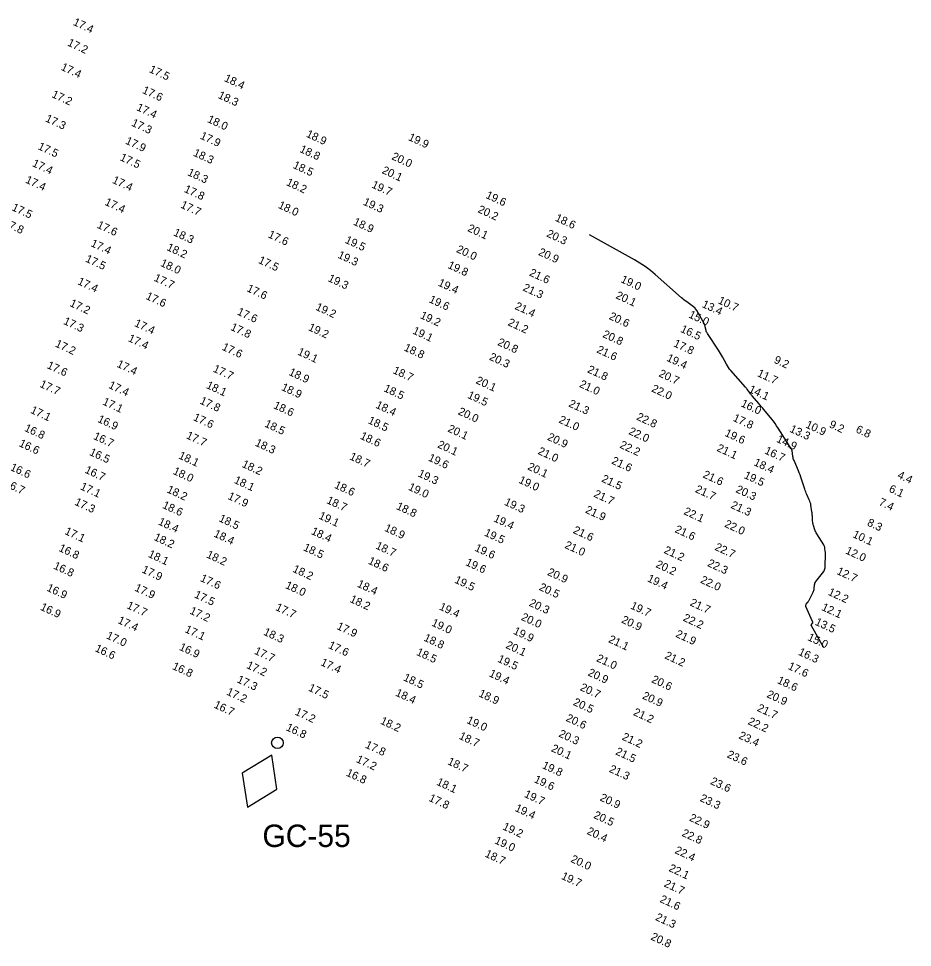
# Model space of a CAD drawing. Extents: x 988130 to 1132882, y 654656 to 841453.
# Drawn here: x 1064146 to 1064704, y 740477 to 741057 of the extents above; entities that cross this region are included whole.
import ezdxf

# ---------------------------------------------------------------- set-up
doc = ezdxf.new("R2010")
doc.units = 0
for name, color, linetype in [('Default', 7, 'Continuous'), ('V-CHAN-NAID', 7, 'Continuous'), ('V-TOPO-MAJR', 7, 'Continuous'), ('V-TOPO-SOUN', 7, 'Continuous')]:
    doc.layers.add(name, color=color, linetype=linetype)

# ---------------------------------------------------------------- blocks, each defined once
blk = doc.blocks.new('POINT_DISPLAY')
at = {"layer": 'Default'}
blk.add_line((0, 0), (0, 0), dxfattribs=at)

msp = doc.modelspace()

# ---------------------------------------------------------------- linework, layer by layer
at = {"layer": 'V-CHAN-NAID'}
msp.add_lwpolyline([(1064304.35, 740596.89), (1064285.87, 740585.64), (1064289.14, 740564.26), (1064307.62, 740575.5)], close=True, dxfattribs=at)
msp.add_circle((1064307.9, 740604.5), 3.6, dxfattribs=at)
at = {"layer": 'V-TOPO-MAJR'}
msp.add_lwpolyline([(1064649.13, 740663.94), (1064641.41, 740677.73), (1064641.32, 740677.95), (1064641.3, 740678.16), (1064641.35, 740678.37), (1064641.46, 740678.57), (1064642.05, 740679.38), (1064642.17, 740679.59), (1064642.22, 740679.8), (1064642.22, 740680.02), (1064642.15, 740680.25), (1064637.95, 740689.83), (1064637.84, 740690.19), (1064637.84, 740690.54), (1064637.94, 740690.87), (1064638.14, 740691.18), (1064639.15, 740692.42), (1064639.4, 740692.73), (1064639.62, 740693.06), (1064639.83, 740693.4), (1064640.02, 740693.75), (1064642.55, 740698.7), (1064642.79, 740699.23), (1064642.97, 740699.77), (1064643.1, 740700.33), (1064643.17, 740700.91), (1064643.36, 740703.24), (1064643.45, 740703.81), (1064643.61, 740704.34), (1064643.86, 740704.84), (1064644.19, 740705.31), (1064648.4, 740710.51), (1064649.12, 740711.57), (1064649.64, 740712.69), (1064649.96, 740713.89), (1064650.07, 740715.17), (1064650.14, 740722.06), (1064650.13, 740722.58), (1064650.12, 740723.11), (1064650.09, 740723.63), (1064650.04, 740724.15), (1064649.82, 740726.24), (1064649.74, 740726.75), (1064649.6, 740727.25), (1064649.41, 740727.72), (1064649.15, 740728.17), (1064644.78, 740735.06), (1064644.41, 740735.68), (1064644.08, 740736.32), (1064643.8, 740736.98), (1064643.56, 740737.66), (1064642.67, 740740.41), (1064642.47, 740741.1), (1064642.32, 740741.8), (1064642.22, 740742.5), (1064642.15, 740743.22), (1064642, 740746.09), (1064641.95, 740746.81), (1064641.89, 740747.53), (1064641.81, 740748.24), (1064641.71, 740748.96), (1064641.1, 740753.03), (1064640.94, 740753.91), (1064640.71, 740754.76), (1064640.42, 740755.6), (1064640.07, 740756.42), (1064638.55, 740759.67), (1064638.18, 740760.48), (1064637.84, 740761.31), (1064637.53, 740762.15), (1064637.23, 740762.99), (1064635.18, 740769.28), (1064634.73, 740770.6), (1064634.26, 740771.91), (1064633.76, 740773.21), (1064633.23, 740774.5), (1064630.51, 740780.98), (1064630.28, 740781.6), (1064630.08, 740782.22), (1064629.93, 740782.86), (1064629.82, 740783.51), (1064629.32, 740787.2), (1064629.3, 740787.32), (1064629.26, 740787.44), (1064629.22, 740787.55), (1064629.16, 740787.66), (1064628.89, 740788.09), (1064628.83, 740788.2), (1064628.76, 740788.3), (1064628.69, 740788.41), (1064628.62, 740788.51), (1064627.95, 740789.48), (1064627.82, 740789.67), (1064627.69, 740789.87), (1064627.56, 740790.07), (1064627.43, 740790.27), (1064620.6, 740801.25), (1064619.67, 740802.69), (1064618.69, 740804.09), (1064617.67, 740805.47), (1064616.6, 740806.81), (1064611.63, 740812.84), (1064610.84, 740813.79), (1064610.05, 740814.74), (1064609.26, 740815.68), (1064608.46, 740816.63), (1064604.4, 740821.41), (1064604.04, 740821.85), (1064603.68, 740822.29), (1064603.33, 740822.73), (1064602.99, 740823.19), (1064601.63, 740825.01), (1064601.29, 740825.46), (1064600.93, 740825.9), (1064600.57, 740826.34), (1064600.2, 740826.77), (1064591.09, 740837.11), (1064590.29, 740838.08), (1064589.55, 740839.09), (1064588.88, 740840.14), (1064588.26, 740841.23), (1064585.93, 740845.7), (1064585.33, 740846.81), (1064584.71, 740847.9), (1064584.05, 740848.97), (1064583.36, 740850.02), (1064576.48, 740860.26), (1064576.19, 740860.73), (1064575.95, 740861.23), (1064575.75, 740861.75), (1064575.61, 740862.28), (1064575.11, 740864.47), (1064574.97, 740865.02), (1064574.78, 740865.54), (1064574.57, 740866.05), (1064574.31, 740866.55), (1064569.73, 740874.71), (1064569.18, 740875.58), (1064568.53, 740876.37), (1064567.79, 740877.09), (1064566.97, 740877.72), (1064563.49, 740880.07), (1064562.64, 740880.68), (1064561.8, 740881.31), (1064560.98, 740881.97), (1064560.19, 740882.65), (1064543.84, 740897.19), (1064540.79, 740899.76), (1064537.61, 740902.15), (1064534.31, 740904.36), (1064530.89, 740906.4), (1064502.83, 740922.09)], dxfattribs=at)

# ---------------------------------------------------------------- block references
at = {"layer": 'V-CHAN-NAID', "xscale": 0.32808398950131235, "yscale": 0.32808398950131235}
msp.add_blockref('POINT_DISPLAY', (1064307.9, 740604.5), dxfattribs=at)

# ---------------------------------------------------------------- texts
at = {"layer": 'V-CHAN-NAID'}
msp.add_text('GC-55', height=14, dxfattribs=at).set_placement((1064298.54, 740539.43))
at = {"layer": 'V-TOPO-SOUN'}
for s, p in [('17.4 ', (1064179.86, 741053.34)), ('17.2 ', (1064176.35, 741040.47)), ('17.4 ', (1064172.26, 741025.27)), ('17.5 ', (1064227.38, 741023.82)), ('18.4 ', (1064274.28, 741018.24)), ('17.2 ', (1064166.54, 741008.2)), ('17.6 ', (1064223.09, 741010.79)), ('18.3 ', (1064270.41, 741007.66)), ('17.4 ', (1064219.47, 741000.06)), ('17.3 ', (1064162.55, 740993.04)), ('17.3 ', (1064216.33, 740990.36)), ('18.0 ', (1064263.72, 740992.63)), ('18.9 ', (1064325.42, 740983.43)), ('17.9 ', (1064212.57, 740979.12)), ('17.9 ', (1064259.21, 740982.27)), ('19.9 ', (1064389.23, 740981.37)), ('17.5 ', (1064157.91, 740975.68)), ('18.3 ', (1064254.91, 740971.61)), ('18.8 ', (1064321.38, 740973.95)), ('17.5 ', (1064209.11, 740968.81)), ('20.0 ', (1064378.82, 740969.38)), ('17.4 ', (1064154.38, 740965.1)), ('18.3 ', (1064251.34, 740959.42)), ('18.5 ', (1064317.19, 740963.95)), ('20.1 ', (1064372.79, 740960.74)), ('17.4 ', (1064150.1, 740954.79)), ('17.4 ', (1064204.33, 740954.64)), ('17.8 ', (1064249.19, 740948.97)), ('18.2 ', (1064313.01, 740953.23)), ('19.7 ', (1064366.31, 740951.71)), ('19.6 ', (1064437.59, 740945.18)), ('17.5 ', (1064141.6, 740937.53)), ('17.4 ', (1064199.68, 740940.9)), ('17.7 ', (1064247, 740939.15)), ('18.0 ', (1064307.95, 740938.96)), ('19.3 ', (1064361, 740941)), ('20.2 ', (1064432.64, 740936.27)), ('18.6 ', (1064480.93, 740930.96)), ('17.8 ', (1064136.29, 740927.88)), ('17.6 ', (1064194.82, 740926.58)), ('18.9 ', (1064354.87, 740928.52)), ('20.1 ', (1064426.24, 740924.48)), ('18.3 ', (1064242.55, 740921.82)), ('17.6 ', (1064301.65, 740920.58)), ('20.3 ', (1064475.58, 740921.1)), ('17.4 ', (1064190.91, 740915.09)), ('19.5 ', (1064349.72, 740917.17)), ('18.2 ', (1064238.37, 740912.61)), ('19.3 ', (1064345.16, 740907.81)), ('20.0 ', (1064419.25, 740911.38)), ('20.9 ', (1064470.45, 740909.59)), ('17.5 ', (1064187.56, 740905.42)), ('18.0 ', (1064234.38, 740902.75)), ('17.5 ', (1064295.58, 740904.57)), ('19.8 ', (1064413.85, 740901.46)), ('21.6 ', (1064464.8, 740896.7)), ('17.4 ', (1064182.67, 740891.3)), ('17.7 ', (1064230.36, 740893.48)), ('19.3 ', (1064339.08, 740893.23)), ('19.4 ', (1064407.8, 740890.42)), ('19.0 ', (1064521.9, 740892.56)), ('17.6 ', (1064288.36, 740886.91)), ('21.3 ', (1064460.74, 740887.39)), ('17.6 ', (1064225.27, 740882.09)), ('19.6 ', (1064402.13, 740880.03)), ('20.1 ', (1064518.79, 740882.55)), ('10.7 ', (1064582.67, 740879.33)), ('17.2 ', (1064177.79, 740877.66)), ('17.6 ', (1064282.3, 740872.34)), ('19.2 ', (1064331.33, 740875.31)), ('21.4 ', (1064455.76, 740875.81)), ('13.4 ', (1064572.63, 740877.03)), ('19.2 ', (1064396.63, 740870.09)), ('20.6 ', (1064514.57, 740869.52)), ('15.0 ', (1064564.29, 740870.5)), ('17.3 ', (1064173.82, 740866.47)), ('17.4 ', (1064218.16, 740865.15)), ('17.8 ', (1064278.21, 740862.76)), ('19.2 ', (1064326.75, 740862.59)), ('21.2 ', (1064451.37, 740865.64)), ('16.5 ', (1064559.22, 740861.51)), ('17.4 ', (1064214.23, 740855.73)), ('19.1 ', (1064391.88, 740860.47)), ('20.8 ', (1064510.58, 740858.26)), ('17.2 ', (1064168.69, 740852.33)), ('17.6 ', (1064272.86, 740850.32)), ('18.8 ', (1064386.51, 740849.89)), ('20.8 ', (1064445, 740853.27)), ('17.8 ', (1064554.86, 740852.49)), ('19.1 ', (1064320.04, 740847.31)), ('20.3 ', (1064439.79, 740844.12)), ('21.6 ', (1064506.89, 740848.66)), ('19.4 ', (1064550.55, 740843.42)), ('17.6 ', (1064163.57, 740838.88)), ('17.4 ', (1064207.17, 740839.68)), ('9.2', (1064617.57, 740842.22)), ('17.7 ', (1064267.26, 740836.68)), ('18.9 ', (1064314.57, 740834.6)), ('18.7 ', (1064379.59, 740835.71)), ('21.8 ', (1064501.08, 740836.23)), ('20.7 ', (1064545.64, 740833.69)), ('11.7 ', (1064607.14, 740833.84)), ('17.7 ', (1064159.04, 740827.15)), ('17.4 ', (1064202.03, 740826.47)), ('18.1 ', (1064263.03, 740826.41)), ('20.1 ', (1064431.39, 740829.38)), ('21.0 ', (1064496.06, 740827.11)), ('18.9 ', (1064309.93, 740825.16)), ('18.5 ', (1064373.89, 740824.38)), ('19.5 ', (1064426.18, 740820.23)), ('22.0 ', (1064541.1, 740824.28)), ('14.1 ', (1064601.8, 740823.89)), ('17.1 ', (1064198.27, 740816.13)), ('17.8 ', (1064259.04, 740816.7)), ('21.3 ', (1064489.37, 740814.9)), ('16.0 ', (1064596.92, 740814.99)), ('17.1 ', (1064153.27, 740810.89)), ('18.6 ', (1064305.01, 740813.82)), ('18.4 ', (1064368.86, 740814.06)), ('20.0 ', (1064420.31, 740809.99)), ('16.9 ', (1064195.17, 740805.24)), ('17.6 ', (1064254.9, 740806.35)), ('18.5 ', (1064364.06, 740804.41)), ('21.0 ', (1064483.22, 740804.85)), ('22.8 ', (1064531.75, 740806.66)), ('17.8 ', (1064591.94, 740805.93)), ('16.8 ', (1064149.46, 740799.63)), ('18.5 ', (1064299.46, 740802.31)), ('20.1 ', (1064413.84, 740799.24)), ('22.0 ', (1064526.88, 740797.61)), ('13.3 ', (1064627.41, 740799.06)), ('10.9 ', (1064637.33, 740801.77)), ('9.2', (1064652.06, 740801.93)), ('6.8', (1064668.67, 740798.8)), ('16.7 ', (1064192.55, 740794.57)), ('17.7 ', (1064250.51, 740795.02)), ('18.6 ', (1064359.17, 740794.71)), ('20.9 ', (1064476.08, 740794.06)), ('19.6 ', (1064586.86, 740796.54)), ('14.9 ', (1064619.13, 740792.78)), ('16.6 ', (1064146.08, 740790.09)), ('18.3 ', (1064293.54, 740790.4)), ('20.1 ', (1064407.43, 740789.31)), ('21.0 ', (1064470.15, 740785.22)), ('22.2 ', (1064521.25, 740789.12)), ('21.1 ', (1064581.91, 740787.12)), ('16.7 ', (1064611.73, 740785.52)), ('16.5 ', (1064190.08, 740784.56)), ('18.1 ', (1064245.75, 740782.44)), ('18.7 ', (1064352.53, 740781.86)), ('19.6 ', (1064401.67, 740781.08)), ('21.6 ', (1064516.15, 740779.21)), ('16.6 ', (1064140.61, 740775.12)), ('18.2 ', (1064285.33, 740777.12)), ('20.1 ', (1064463.7, 740775.53)), ('18.4 ', (1064604.97, 740778.14)), ('16.7 ', (1064187.21, 740773.51)), ('18.0 ', (1064242.26, 740772.73)), ('19.3 ', (1064395.24, 740771.21)), ('21.5 ', (1064509.93, 740767.94)), ('21.6 ', (1064573.2, 740770.57)), ('19.5 ', (1064598.87, 740770.15)), ('4.4', (1064694.69, 740770.23)), ('16.7 ', (1064136.91, 740765.14)), ('17.1 ', (1064184.37, 740763.12)), ('18.1 ', (1064280.39, 740767.13)), ('18.6 ', (1064343.02, 740764.03)), ('19.0 ', (1064389.21, 740762.81)), ('19.0 ', (1064458.19, 740767.18)), ('18.2 ', (1064238.43, 740761.22)), ('17.9 ', (1064276.49, 740757.08)), ('21.7 ', (1064505.03, 740758.47)), ('21.7 ', (1064568.42, 740761.4)), ('20.3 ', (1064593.74, 740761.32)), ('6.1', (1064689.38, 740761.63)), ('17.3 ', (1064180.85, 740753.46)), ('18.6 ', (1064235.64, 740751.5)), ('18.7 ', (1064338.15, 740754.49)), ('18.8 ', (1064381.7, 740750.78)), ('19.3 ', (1064449.21, 740753.43)), ('21.3 ', (1064590.63, 740751.51)), ('7.4', (1064683.06, 740753.32)), ('19.1 ', (1064333.28, 740744.85)), ('21.9 ', (1064499.76, 740748.52)), ('22.1 ', (1064561.22, 740747.58)), ('18.4 ', (1064233.02, 740741.14)), ('18.5 ', (1064270.89, 740743.15)), ('19.4 ', (1064442.49, 740743.11)), ('22.0 ', (1064586.67, 740739.72)), ('8.3', (1064675.79, 740740.53)), ('17.1 ', (1064174.66, 740735.17)), ('18.4 ', (1064267.73, 740733.6)), ('18.4 ', (1064328.58, 740735.18)), ('18.9 ', (1064374.33, 740737.2)), ('19.5 ', (1064436.66, 740734.22)), ('21.6 ', (1064492.12, 740735.83)), ('21.6 ', (1064555.7, 740736.32)), ('10.1 ', (1064666.72, 740733.2)), ('18.2 ', (1064230.33, 740731.46)), ('16.8 ', (1064170.91, 740724.62)), ('18.5 ', (1064323.65, 740725.01)), ('18.7 ', (1064368.79, 740726.12)), ('19.6 ', (1064430.7, 740724.73)), ('21.0 ', (1064486.88, 740726.51)), ('21.2 ', (1064548.82, 740723.34)), ('22.7 ', (1064580.65, 740725.28)), ('12.0 ', (1064662.25, 740723.03)), ('18.1 ', (1064226.75, 740720.88)), ('18.2 ', (1064263.13, 740720.55)), ('18.6 ', (1064364.15, 740716.63)), ('19.6 ', (1064425, 740715.72)), ('16.8 ', (1064167.63, 740713.55)), ('17.9 ', (1064222.83, 740711.19)), ('18.2 ', (1064317, 740711.57)), ('20.9 ', (1064476.11, 740709.6)), ('20.2 ', (1064543.77, 740714.48)), ('22.3 ', (1064576.04, 740715.17)), ('12.7 ', (1064656.83, 740710.17)), ('17.6 ', (1064259.29, 740705.79)), ('19.5 ', (1064418.08, 740704.76)), ('19.4 ', (1064538.5, 740705.61)), ('22.0 ', (1064571.63, 740704.75)), ('16.9 ', (1064163.37, 740699.77)), ('17.9 ', (1064218.31, 740699.79)), ('18.0 ', (1064312.42, 740701.41)), ('18.4 ', (1064357.27, 740702.26)), ('20.5 ', (1064470.89, 740700.26)), ('17.5 ', (1064255.59, 740695.54)), ('18.2 ', (1064352.68, 740692.73)), ('12.2 ', (1064651.37, 740697.18)), ('16.9 ', (1064159.4, 740687.83)), ('17.7 ', (1064213.36, 740688.81)), ('17.7 ', (1064306.31, 740687.66)), ('19.4 ', (1064408.52, 740688.01)), ('20.3 ', (1064464.64, 740690.34)), ('19.7 ', (1064527.98, 740688.62)), ('21.7 ', (1064565.11, 740690.54)), ('12.1 ', (1064647.33, 740687.68)), ('17.2 ', (1064252.69, 740685.45)), ('20.0 ', (1064459.72, 740681.53)), ('22.2 ', (1064560.79, 740681.01)), ('17.4 ', (1064207.78, 740679.52)), ('17.9 ', (1064344.53, 740675.79)), ('19.0 ', (1064403.71, 740677.94)), ('20.9 ', (1064522.33, 740679.83)), ('13.5 ', (1064643.23, 740678.46)), ('17.0 ', (1064200.61, 740669.96)), ('17.1 ', (1064249.67, 740673.87)), ('18.3 ', (1064298.78, 740672.25)), ('19.9 ', (1064454.81, 740672.81)), ('21.9 ', (1064556.17, 740670.93)), ('17.6 ', (1064339.29, 740663.92)), ('18.8 ', (1064398.88, 740668.54)), ('20.1 ', (1064450.1, 740663.97)), ('21.1 ', (1064514.22, 740667.59)), ('15.0 ', (1064638.56, 740668.87)), ('16.6 ', (1064193.52, 740661.98)), ('16.9 ', (1064246.14, 740662.81)), ('17.7 ', (1064293.06, 740660.32)), ('18.5 ', (1064394.25, 740659.64)), ('21.2 ', (1064549.36, 740657.45)), ('16.3 ', (1064632.78, 740659.69)), ('17.4 ', (1064334.47, 740653.21)), ('19.5 ', (1064444.99, 740655.36)), ('21.0 ', (1064506.73, 740655.72)), ('16.8 ', (1064241.84, 740650.79)), ('17.2 ', (1064288.16, 740651.43)), ('19.4 ', (1064439.66, 740646.24)), ('20.9 ', (1064501.34, 740646.83)), ('17.6 ', (1064626.34, 740650.83)), ('17.3 ', (1064282.21, 740642.51)), ('18.5 ', (1064386.11, 740643.71)), ('20.6 ', (1064541.16, 740642.54)), ('18.6 ', (1064619.64, 740642.01)), ('17.2 ', (1064275.68, 740634.81)), ('17.5 ', (1064326.83, 740637.29)), ('20.7 ', (1064496.52, 740637.6)), ('18.4 ', (1064381.2, 740634.18)), ('18.9 ', (1064433.16, 740633.75)), ('20.5 ', (1064492.18, 740628.35)), ('20.9 ', (1064535.37, 740632.33)), ('20.9 ', (1064613.1, 740633.23)), ('16.7 ', (1064267.81, 740626.69)), ('21.7 ', (1064607.07, 740624.66)), ('17.2 ', (1064318.45, 740622.32)), ('19.0 ', (1064425.68, 740617.08)), ('20.6 ', (1064487.68, 740618.4)), ('21.2 ', (1064529.72, 740622.05)), ('16.8 ', (1064312.84, 740612.57)), ('18.2 ', (1064371.74, 740616.65)), ('22.2 ', (1064601.33, 740616.35)), ('18.7 ', (1064420.88, 740607.2)), ('20.3 ', (1064483.15, 740608.6)), ('21.2 ', (1064522.71, 740606.69)), ('23.4 ', (1064595.59, 740607.48)), ('17.8 ', (1064362.31, 740601.65)), ('20.1 ', (1064478.49, 740599.45)), ('21.5 ', (1064518.63, 740597.48)), ('23.6 ', (1064588.29, 740595.65)), ('17.2 ', (1064356.69, 740592.66)), ('18.7 ', (1064413.74, 740591.29)), ('19.8 ', (1064472.81, 740588.88)), ('16.8 ', (1064350.39, 740584.19)), ('21.3 ', (1064514.7, 740586.55)), ('18.1 ', (1064406.85, 740578.47)), ('19.6 ', (1064467.77, 740580.1)), ('23.6 ', (1064577.86, 740578.92)), ('19.7 ', (1064461.62, 740570.86)), ('17.8 ', (1064402.03, 740568.43)), ('20.9 ', (1064508.9, 740568.69)), ('23.3 ', (1064571.37, 740568.31)), ('19.4 ', (1064455.85, 740562.13)), ('20.5 ', (1064504.95, 740557.76)), ('22.9 ', (1064564.72, 740556.07)), ('19.2 ', (1064448.12, 740550.57)), ('20.4 ', (1064500.76, 740547.73)), ('19.0 ', (1064443.15, 740541.86)), ('22.8 ', (1064560.07, 740546.54)), ('22.4 ', (1064555.67, 740535.75)), ('18.7 ', (1064437.08, 740533.57)), ('20.0 ', (1064490.62, 740530.29)), ('22.1 ', (1064551.91, 740524.59)), ('19.7 ', (1064484.74, 740519.67)), ('21.7 ', (1064548.94, 740514.94)), ('21.6 ', (1064546.32, 740505.21)), ('21.3 ', (1064543.56, 740493.95)), ('20.8 ', (1064540.65, 740481.77))]:
    msp.add_text(s, height=5, rotation=335, dxfattribs=at).set_placement(p)

doc.saveas('drawing.dxf')
